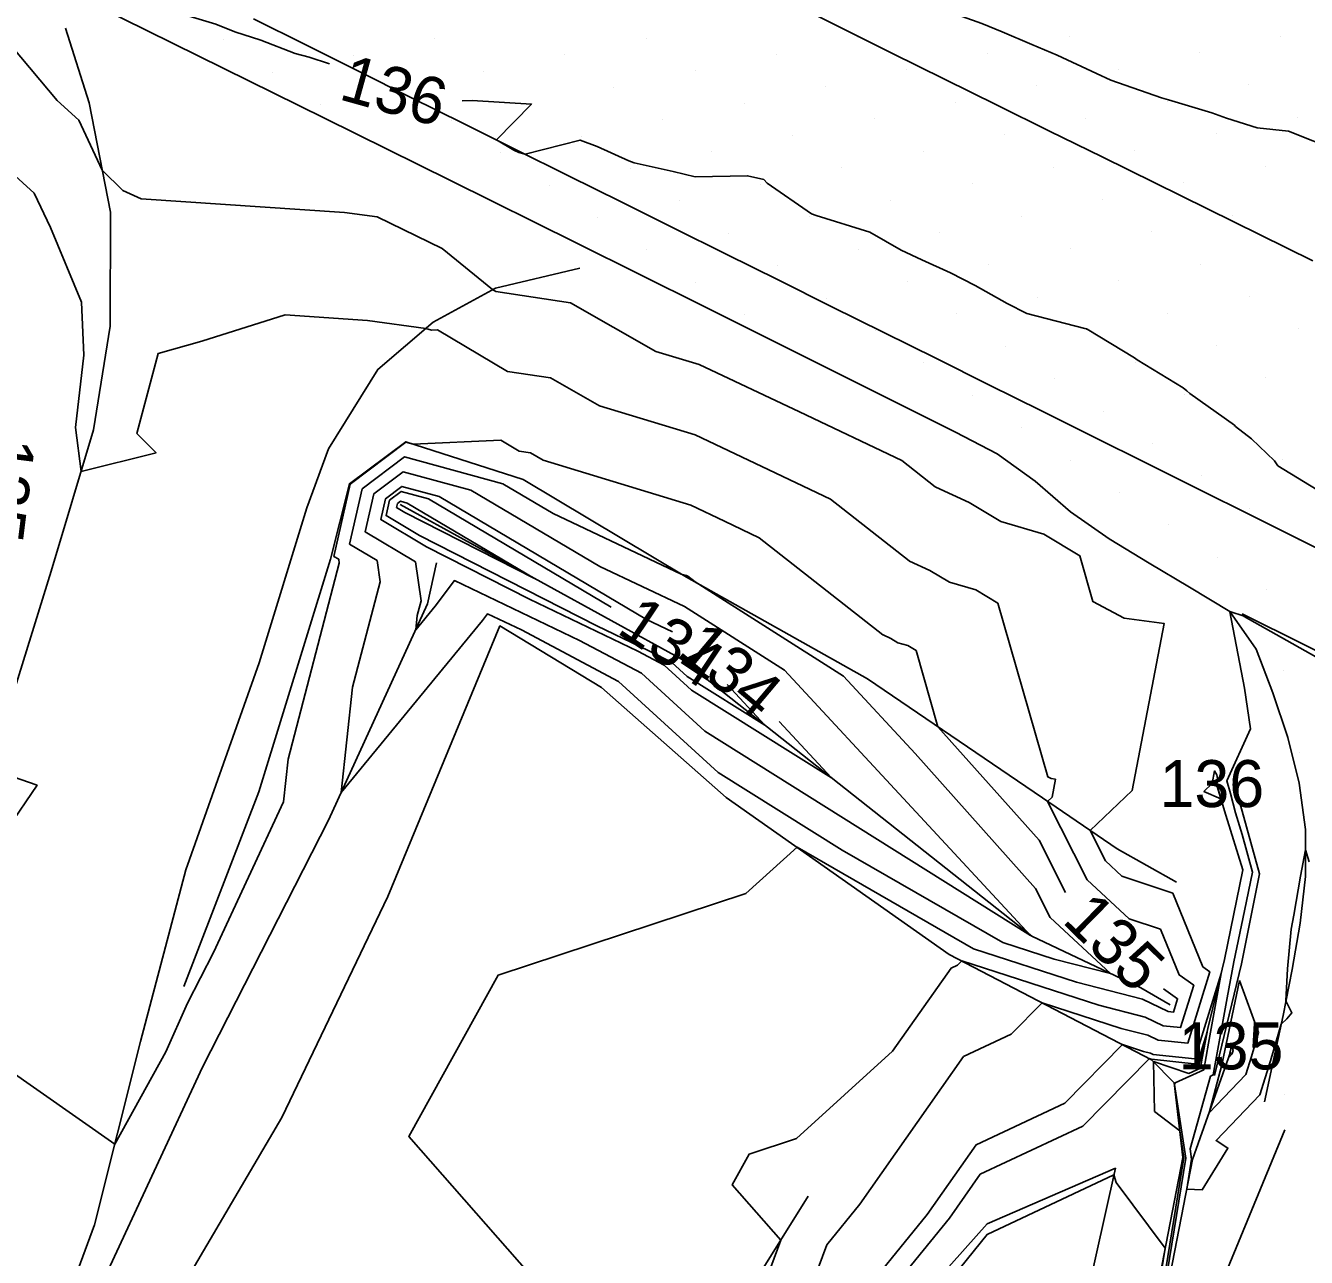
# Model space of a CAD drawing. Extents: x 2354170 to 2357230, y 866100 to 868290.
# Drawn here: x 2354704.8 to 2354759.4, y 867633.7 to 867686.2 of the extents above; entities that cross this region are included whole.
import ezdxf

# ---------------------------------------------------------------- set-up
doc = ezdxf.new("R2010")
doc.units = 0
for name, color, linetype in [('Default', 7, 'Continuous'), ('DTM Contours Major', 7, 'Continuous'), ('DTM Contours Major Text', 7, 'Continuous'), ('DTM Contours Minor', 7, 'Continuous'), ('DTM Contours Minor Text', 7, 'Continuous'), ('Exist DTM Breakline', 7, 'Continuous'), ('Exist DTM Drainline', 7, 'Continuous'), ('Exist DTM Scan Elevation Point', 7, 'Continuous'), ('Exist Roads Curbs', 7, 'Continuous'), ('Exist Roads EOP', 7, 'Continuous'), ('PH Exist DTM Breakline', 7, 'Continuous')]:
    doc.layers.add(name, color=color, linetype=linetype)

msp = doc.modelspace()

# ---------------------------------------------------------------- linework, layer by layer
at = {"layer": 'Default'}
for points in [[(2354701.94, 867690.352), (2354705.878, 867689.228), (2354706.209, 867689.151), (2354706.893, 867688.879), (2354707.315, 867688.729), (2354708.533, 867688.15), (2354710.791, 867686.994), (2354711.197, 867686.82), (2354711.637, 867686.614), (2354712.907, 867686.235), (2354713.714, 867685.909), (2354714.83, 867685.553), (2354716.292, 867684.976), (2354716.882, 867684.821), (2354717.757, 867684.537)], [(2354744.077, 867686.786), (2354745.55, 867686.262), (2354746.413, 867685.901), (2354747.675, 867685.369), (2354748.755, 867684.909), (2354750.426, 867684.125), (2354751.044, 867683.839), (2354753.199, 867683.097), (2354753.494, 867683.011), (2354755.345, 867682.458), (2354755.975, 867682.23), (2354757.282, 867681.808), (2354758.607, 867681.678), (2354760.754, 867680.816)], [(2354736.601, 867627.936), (2354738.94, 867634.244), (2354740.346, 867635.976), (2354744.769, 867642.263), (2354746.798, 867643.213), (2354748.119, 867644.552), (2354751.482, 867643.464), (2354752.62, 867643.175), (2354753.063, 867642.961), (2354754.318, 867642.829), (2354755.261, 867645.873), (2354754.962, 867646.086), (2354753.679, 867649.226), (2354751.512, 867649.95), (2354750.816, 867650.597), (2354750.16, 867651.895), (2354751.949, 867653.599), (2354753.319, 867660.705), (2354751.613, 867660.932), (2354750.282, 867661.641), (2354749.722, 867663.59), (2354748.186, 867664.516), (2354746.363, 867665.05), (2354745.006, 867665.859), (2354743.589, 867666.51), (2354743.566, 867666.522), (2354742.134, 867667.645), (2354737.772, 867669.715), (2354733.51, 867671.73), (2354731.659, 867672.296), (2354728.02, 867674.365), (2354724.843, 867674.841), (2354724.704, 867674.924), (2354722.56, 867676.681), (2354719.783, 867678.024), (2354718.394, 867678.213), (2354709.736, 867678.795), (2354708.947, 867679.152), (2354708.072, 867680.017), (2354707.072, 867682.147), (2354706.157, 867682.978), (2354704.238, 867685.27)], [(2354700.34, 867683.423), (2354705.176, 867679.031), (2354705.863, 867677.568), (2354707.192, 867674.389), (2354707.288, 867672.127), (2354706.937, 867669.059), (2354707.174, 867667.182), (2354710.367, 867667.975), (2354709.546, 867668.798), (2354710.455, 867672.21), (2354712.309, 867672.734), (2354715.865, 867673.847), (2354719.374, 867673.611), (2354721.861, 867673.273), (2354722.096, 867673.202), (2354722.361, 867673.214), (2354725.338, 867671.444), (2354727.166, 867671.17), (2354729.261, 867669.979), (2354733.327, 867668.735), (2354736.179, 867667.387), (2354739.096, 867666.002), (2354742.451, 867663.372), (2354742.465, 867663.365), (2354743.335, 867662.965), (2354744.169, 867662.468), (2354745.289, 867662.14), (2354746.233, 867661.57), (2354748.358, 867654.175), (2354748.501, 867654.099), (2354748.685, 867654.075), (2354748.537, 867653.31), (2354748.345, 867653.127), (2354750.03, 867649.793), (2354751.819, 867648.13), (2354753.158, 867647.682), (2354753.951, 867645.742), (2354754.575, 867645.298), (2354754.016, 867643.494), (2354753.273, 867643.572), (2354752.504, 867643.943), (2354750.529, 867644.445), (2354744.692, 867646.334), (2354744.512, 867646.151), (2354744.236, 867646.022), (2354741.748, 867642.486), (2354737.649, 867638.772), (2354735.635, 867638.109), (2354734.909, 867636.799), (2354736.981, 867634.44), (2354734.239, 867627.046)], [(2354723.411, 867682.966), (2354723.839, 867682.974), (2354726.358, 867682.828), (2354724.863, 867681.301), (2354725.607, 867680.866), (2354725.816, 867680.761), (2354726.091, 867680.69), (2354728.433, 867681.291), (2354729.155, 867681.02), (2354730.506, 867680.409), (2354730.732, 867680.322), (2354732.402, 867679.955), (2354733.34, 867679.733), (2354735.566, 867679.775), (2354736.258, 867679.613), (2354736.403, 867679.465), (2354738.293, 867678.158), (2354738.486, 867678.085), (2354740.774, 867677.378), (2354742.106, 867676.599), (2354742.992, 867676.199), (2354744.211, 867675.643), (2354745.267, 867675.107), (2354746.623, 867674.33), (2354747.469, 867673.904), (2354749.933, 867673.268), (2354750.003, 867673.256), (2354750.029, 867673.243), (2354752.058, 867672.026), (2354752.163, 867671.938), (2354754.124, 867670.739), (2354754.283, 867670.611), (2354754.405, 867670.503), (2354756.312, 867669.147), (2354756.358, 867669.096), (2354757.031, 867668.572), (2354758.017, 867667.63), (2354758.165, 867667.416), (2354760.089, 867666.248)], [(2354702.228, 867642.983), (2354708.602, 867638.537), (2354710.777, 867642.457), (2354711.708, 867644.538), (2354712.81, 867646.695), (2354715.789, 867653.114), (2354715.986, 867654.924), (2354718.172, 867663.279), (2354718.15, 867663.439), (2354717.942, 867663.563), (2354718.641, 867666.641), (2354720.999, 867668.432), (2354721.322, 867668.344), (2354725.053, 867668.511), (2354725.834, 867668.046), (2354726.313, 867667.974), (2354726.863, 867667.662), (2354733.145, 867665.739), (2354734.585, 867665.059), (2354736.058, 867664.359), (2354741.335, 867660.222), (2354741.34, 867660.219), (2354741.664, 867660.07), (2354741.975, 867659.885), (2354742.392, 867659.763), (2354742.743, 867659.551), (2354743.675, 867656.308), (2354747.988, 867651.472), (2354749.11, 867649.253)], [(2354725.136, 867666.66), (2354720.943, 867667.802), (2354719.142, 867666.434), (2354718.609, 867664.085), (2354719.787, 867663.383), (2354719.914, 867662.476), (2354718.74, 867657.987), (2354718.253, 867653.505), (2354724.27, 867660.829), (2354724.49, 867661.124), (2354725.93, 867660.434), (2354730.073, 867658.24), (2354734.311, 867654.364), (2354739.593, 867651.056), (2354746.441, 867647.113), (2354748.624, 867646.407), (2354751.025, 867645.797), (2354748.458, 867648.183), (2354747.832, 867649.421), (2354742.707, 867655.168), (2354739.653, 867658.46), (2354733.33, 867662.474), (2354733.021, 867662.716), (2354732.991, 867662.731), (2354732.962, 867662.744), (2354732.743, 867662.811), (2354727.289, 867665.386), (2354725.136, 867666.66)], [(2354723.781, 867666.383), (2354720.886, 867667.171), (2354719.644, 867666.228), (2354719.276, 867664.606), (2354721.424, 867663.326), (2354721.657, 867661.672), (2354721.494, 867661.051), (2354721.427, 867660.431), (2354722.259, 867661.444), (2354723.074, 867662.533), (2354728.408, 867659.98), (2354731.046, 867658.584), (2354733.744, 867656.116), (2354747.628, 867647.421), (2354737.145, 867658.724), (2354732.884, 867661.428), (2354729.274, 867663.133), (2354723.781, 867666.383)], [(2354732.369, 867660.355), (2354731.258, 867660.879), (2354722.425, 867666.107), (2354720.83, 867666.541), (2354720.146, 867666.021), (2354719.943, 867665.128), (2354721.888, 867663.969)], [(2354726.487, 867662.624), (2354721.069, 867665.83), (2354720.774, 867665.911), (2354720.648, 867665.814), (2354720.61, 867665.649), (2354720.97, 867665.435), (2354726.487, 867662.624)], [(2354721.888, 867663.969), (2354726.269, 867661.736), (2354730.887, 867659.526), (2354732.019, 867658.927), (2354733.177, 867657.868), (2354739.136, 867654.136), (2354736.914, 867656.531)], [(2354761.146, 867658.517), (2354756.726, 867661.005), (2354756.679, 867661.031), (2354756.159, 867661.207), (2354756.12, 867661.222), (2354756.106, 867661.229), (2354756.089, 867661.228), (2354756.108, 867661.196), (2354756.739, 867657.956), (2354756.988, 867656.214), (2354755.991, 867654.002), (2354756.137, 867653.465), (2354756.358, 867652.645), (2354756.646, 867651.716), (2354757.08, 867650.12), (2354756.737, 867648.471), (2354756.285, 867646.294), (2354756.007, 867644.766), (2354755.41, 867641.478), (2354755.291, 867641.424), (2354754.419, 867638.33), (2354754.486, 867637.888), (2354754.278, 867636.608), (2354754.938, 867636.592), (2354756.029, 867638.361), (2354755.53, 867638.684), (2354757.388, 867640.627), (2354757.842, 867642.085)], [(2354703.282, 867654.522), (2354705.292, 867653.82), (2354704.061, 867651.998)], [(2354755.36, 867653.887), (2354755.464, 867654.426), (2354755.563, 867654.259), (2354755.594, 867654.1), (2354755.606, 867654.015), (2354755.558, 867653.907), (2354755.737, 867653.243), (2354755.012, 867653.556), (2354755.36, 867653.887)], [(2354753.289, 867645.149), (2354753.89, 867644.723), (2354753.715, 867644.159), (2354753.483, 867644.183), (2354752.387, 867644.712), (2354749.577, 867645.426), (2354745.199, 867646.843), (2354737.675, 867651.174), (2354735.499, 867649.204), (2354724.939, 867645.727), (2354721.135, 867638.857), (2354732, 867626.487), (2354731.877, 867626.156), (2354731.813, 867626.047), (2354731.774, 867626.014), (2354725.132, 867607.354), (2354725.087, 867607.143), (2354725.059, 867607.018), (2354724.918, 867606.906), (2354720.686, 867599.939), (2354709.214, 867592.527)], [(2354757.842, 867642.085), (2354758.302, 867643.639), (2354758.549, 867643.868), (2354758.762, 867644.124), (2354758.506, 867644.635), (2354758.566, 867645.998), (2354758.734, 867647.685), (2354758.836, 867648.281), (2354759.125, 867649.946), (2354759.336, 867651.069), (2354759.492, 867650.556)], [(2354752.763, 867628.867), (2354754.241, 867637.936), (2354753.762, 867641.067), (2354753.785, 867641.149), (2354754.999, 867641.694), (2354755.207, 867642.838), (2354755.745, 867645.798), (2354754.619, 867642.164), (2354752.853, 867642.349), (2354752.736, 867642.406), (2354752.435, 867642.482), (2354751.545, 867642.771), (2354749.083, 867640.275), (2354745.302, 867638.504), (2354743.213, 867635.533), (2354739.968, 867631.535)], [(2354756.519, 867645.503), (2354755.766, 867641.903), (2354755.228, 867639.86), (2354756.796, 867641.499), (2354757.033, 867642.261), (2354757.336, 867643.283), (2354756.519, 867645.503)], [(2354756.179, 867642.716), (2354756.114, 867642.405), (2354756.068, 867642.229), (2354756.203, 867642.371), (2354756.224, 867642.436), (2354756.25, 867642.525), (2354756.179, 867642.716)], [(2354752.097, 867626.329), (2354753.364, 867634.107), (2354751.272, 867636.904), (2354751.178, 867637.23), (2354745.77, 867634.683), (2354740.932, 867628.688)]]:
    msp.add_lwpolyline(points, dxfattribs=at)
at = {"layer": 'DTM Contours Major'}
for points in [[(2354702.228, 867642.983), (2354708.602, 867638.537), (2354710.777, 867642.457), (2354711.708, 867644.538), (2354712.81, 867646.695), (2354715.789, 867653.114), (2354715.986, 867654.924), (2354718.172, 867663.279), (2354718.15, 867663.439), (2354717.942, 867663.563), (2354718.641, 867666.641), (2354720.999, 867668.432), (2354721.322, 867668.344), (2354725.053, 867668.511), (2354725.834, 867668.046), (2354726.313, 867667.974), (2354726.863, 867667.662), (2354733.145, 867665.739), (2354734.585, 867665.059), (2354736.058, 867664.359), (2354741.335, 867660.222), (2354741.34, 867660.219), (2354741.664, 867660.07), (2354741.975, 867659.885), (2354742.392, 867659.763), (2354742.743, 867659.551), (2354743.675, 867656.308), (2354747.988, 867651.472), (2354749.11, 867649.253)], [(2354703.282, 867654.522), (2354705.292, 867653.82), (2354704.061, 867651.998)], [(2354753.289, 867645.149), (2354753.89, 867644.723), (2354753.715, 867644.159), (2354753.483, 867644.183), (2354752.387, 867644.712), (2354749.577, 867645.426), (2354745.199, 867646.843), (2354737.675, 867651.174), (2354735.499, 867649.204), (2354724.939, 867645.727), (2354721.135, 867638.857), (2354732, 867626.487), (2354731.877, 867626.156), (2354731.813, 867626.047), (2354731.774, 867626.014), (2354725.132, 867607.354), (2354725.087, 867607.143), (2354725.059, 867607.018), (2354724.918, 867606.906), (2354720.686, 867599.939), (2354709.214, 867592.527)], [(2354756.179, 867642.716), (2354756.114, 867642.405), (2354756.068, 867642.229), (2354756.203, 867642.371), (2354756.224, 867642.436), (2354756.25, 867642.525), (2354756.179, 867642.716)]]:
    msp.add_lwpolyline(points, dxfattribs=at)
at = {"layer": 'DTM Contours Minor'}
for points in [[(2354729.757, 867661.408), (2354721.973, 867666.015), (2354720.812, 867666.331), (2354720.313, 867665.952), (2354720.165, 867665.302), (2354721.582, 867664.458)], [(2354721.582, 867664.458), (2354729.143, 867660.605), (2354731.713, 867659.375), (2354732.343, 867659.041), (2354732.988, 867658.452), (2354736.305, 867656.374), (2354734.703, 867658.101)], [(2354752.276, 867626.394), (2354754.159, 867637.952), (2354753.985, 867639.092), (2354752.907, 867639.926), (2354752.855, 867642.051), (2354754.37, 867641.545), (2354754.862, 867641.766), (2354754.94, 867642.196), (2354755.142, 867643.307), (2354754.719, 867641.943), (2354752.783, 867642.146), (2354752.775, 867642.15), (2354752.753, 867642.155), (2354752.687, 867642.177), (2354749.845, 867639.295), (2354745.48, 867637.251), (2354744.168, 867635.386), (2354740.31, 867630.633)]]:
    msp.add_lwpolyline(points, dxfattribs=at)
at = {"layer": 'Exist DTM Breakline'}
for points in [[(2354737.236, 867687.227), (2354739.474, 867686.112), (2354741.713, 867685), (2354743.953, 867683.891), (2354746.195, 867682.784), (2354748.437, 867681.678), (2354750.679, 867680.573), (2354752.922, 867679.468), (2354755.164, 867678.363), (2354757.407, 867677.258), (2354759.65, 867676.154)], [(2354761.519, 867663.075), (2354759.281, 867664.19), (2354757.043, 867665.305), (2354754.805, 867666.419), (2354752.567, 867667.533), (2354750.329, 867668.647), (2354748.091, 867669.76), (2354745.852, 867670.873), (2354743.613, 867671.985), (2354741.374, 867673.098), (2354739.135, 867674.21), (2354736.896, 867675.322), (2354734.657, 867676.434), (2354732.418, 867677.546), (2354730.179, 867678.658), (2354727.94, 867679.771), (2354725.702, 867680.884), (2354723.463, 867681.997), (2354721.225, 867683.111), (2354718.988, 867684.227), (2354716.751, 867685.343), (2354714.515, 867686.461)]]:
    msp.add_lwpolyline(points, dxfattribs=at)
at = {"layer": 'Exist DTM Drainline'}
msp.add_lwpolyline([(2354755.455, 867641.454), (2354756.605, 867646.206), (2354757.381, 867650.047), (2354756.636, 867652.711), (2354756.258, 867654.061)], dxfattribs=at)
at = {"layer": 'Exist DTM Scan Elevation Point'}
for p, q in [((2354713.219, 867685.568), (2354713.219, 867685.568)), ((2354722.233, 867685.599), (2354722.233, 867685.599)), ((2354731.246, 867685.631), (2354731.246, 867685.631)), ((2354740.26, 867685.663), (2354740.26, 867685.663)), ((2354749.274, 867685.694), (2354749.274, 867685.694)), ((2354758.288, 867685.726), (2354758.288, 867685.726)), ((2354718.768, 867684.894), (2354718.768, 867684.894)), ((2354727.782, 867684.925), (2354727.782, 867684.925)), ((2354736.796, 867684.957), (2354736.796, 867684.957)), ((2354745.81, 867684.989), (2354745.81, 867684.989)), ((2354754.823, 867685.02), (2354754.823, 867685.02)), ((2354715.304, 867684.188), (2354715.304, 867684.188)), ((2354724.318, 867684.22), (2354724.318, 867684.22)), ((2354733.331, 867684.251), (2354733.331, 867684.251)), ((2354742.345, 867684.283), (2354742.345, 867684.283)), ((2354751.359, 867684.315), (2354751.359, 867684.315)), ((2354720.853, 867683.514), (2354720.853, 867683.514)), ((2354729.867, 867683.546), (2354729.867, 867683.546)), ((2354738.881, 867683.578), (2354738.881, 867683.578)), ((2354747.895, 867683.609), (2354747.895, 867683.609)), ((2354756.908, 867683.641), (2354756.908, 867683.641)), ((2354717.389, 867682.809), (2354717.389, 867682.809)), ((2354726.403, 867682.84), (2354726.403, 867682.84)), ((2354735.416, 867682.872), (2354735.416, 867682.872)), ((2354744.43, 867682.904), (2354744.43, 867682.904)), ((2354753.444, 867682.935), (2354753.444, 867682.935)), ((2354731.952, 867682.166), (2354731.952, 867682.166)), ((2354740.966, 867682.198), (2354740.966, 867682.198)), ((2354749.98, 867682.23), (2354749.98, 867682.23)), ((2354758.993, 867682.262), (2354758.993, 867682.262)), ((2354722.938, 867682.135), (2354722.938, 867682.135)), ((2354728.488, 867681.461), (2354728.488, 867681.461)), ((2354737.501, 867681.493), (2354737.501, 867681.493)), ((2354746.515, 867681.524), (2354746.515, 867681.524)), ((2354755.529, 867681.556), (2354755.529, 867681.556)), ((2354725.023, 867680.755), (2354725.023, 867680.755)), ((2354734.037, 867680.787), (2354734.037, 867680.787)), ((2354743.051, 867680.819), (2354743.051, 867680.819)), ((2354752.065, 867680.85), (2354752.065, 867680.85)), ((2354730.573, 867680.081), (2354730.573, 867680.081)), ((2354739.586, 867680.113), (2354739.586, 867680.113)), ((2354748.6, 867680.145), (2354748.6, 867680.145)), ((2354757.614, 867680.177), (2354757.614, 867680.177)), ((2354745.136, 867679.439), (2354745.136, 867679.439)), ((2354754.15, 867679.471), (2354754.15, 867679.471)), ((2354727.108, 867679.376), (2354727.108, 867679.376)), ((2354736.122, 867679.408), (2354736.122, 867679.408)), ((2354732.658, 867678.702), (2354732.658, 867678.702)), ((2354741.671, 867678.734), (2354741.671, 867678.734)), ((2354750.685, 867678.765), (2354750.685, 867678.765)), ((2354729.193, 867677.997), (2354729.193, 867677.997)), ((2354738.207, 867678.028), (2354738.207, 867678.028)), ((2354747.221, 867678.06), (2354747.221, 867678.06)), ((2354756.235, 867678.092), (2354756.235, 867678.092)), ((2354734.743, 867677.323), (2354734.743, 867677.323)), ((2354743.756, 867677.354), (2354743.756, 867677.354)), ((2354752.77, 867677.386), (2354752.77, 867677.386)), ((2354758.32, 867676.712), (2354758.32, 867676.712)), ((2354731.278, 867676.617), (2354731.278, 867676.617)), ((2354740.292, 867676.649), (2354740.292, 867676.649)), ((2354749.306, 867676.68), (2354749.306, 867676.68)), ((2354736.828, 867675.943), (2354736.828, 867675.943)), ((2354745.841, 867675.975), (2354745.841, 867675.975)), ((2354754.855, 867676.007), (2354754.855, 867676.007)), ((2354733.363, 867675.238), (2354733.363, 867675.238)), ((2354742.377, 867675.269), (2354742.377, 867675.269)), ((2354751.391, 867675.301), (2354751.391, 867675.301)), ((2354738.912, 867674.564), (2354738.912, 867674.564)), ((2354747.926, 867674.595), (2354747.926, 867674.595)), ((2354756.94, 867674.627), (2354756.94, 867674.627)), ((2354735.448, 867673.858), (2354735.448, 867673.858)), ((2354744.462, 867673.89), (2354744.462, 867673.89)), ((2354753.476, 867673.922), (2354753.476, 867673.922)), ((2354740.997, 867673.184), (2354740.997, 867673.184)), ((2354750.011, 867673.216), (2354750.011, 867673.216)), ((2354759.025, 867673.248), (2354759.025, 867673.248)), ((2354746.547, 867672.51), (2354746.547, 867672.51)), ((2354755.561, 867672.542), (2354755.561, 867672.542)), ((2354743.082, 867671.805), (2354743.082, 867671.805)), ((2354752.096, 867671.837), (2354752.096, 867671.837)), ((2354748.632, 867671.131), (2354748.632, 867671.131)), ((2354757.646, 867671.163), (2354757.646, 867671.163)), ((2354745.167, 867670.425), (2354745.167, 867670.425)), ((2354754.181, 867670.457), (2354754.181, 867670.457)), ((2354750.717, 867669.752), (2354750.717, 867669.752)), ((2354756.266, 867669.078), (2354756.266, 867669.078)), ((2354747.252, 867669.046), (2354747.252, 867669.046)), ((2354752.802, 867668.372), (2354752.802, 867668.372)), ((2354749.337, 867667.667), (2354749.337, 867667.667)), ((2354758.351, 867667.698), (2354758.351, 867667.698)), ((2354754.887, 867666.993), (2354754.887, 867666.993)), ((2354751.422, 867666.287), (2354751.422, 867666.287)), ((2354756.972, 867665.613), (2354756.972, 867665.613)), ((2354753.507, 867664.908), (2354753.507, 867664.908)), ((2354759.057, 867664.234), (2354759.057, 867664.234)), ((2354755.592, 867663.528), (2354755.592, 867663.528)), ((2354757.677, 867662.149), (2354757.677, 867662.149)), ((2354758.383, 867658.684), (2354758.383, 867658.684)), ((2354759.088, 867655.22), (2354759.088, 867655.22)), ((2354758.446, 867640.657), (2354758.446, 867640.657))]:
    msp.add_line(p, q, dxfattribs=at)
at = {"layer": 'Exist Roads Curbs'}
msp.add_lwpolyline([(2354754.78, 867641.809), (2354755.891, 867646.402), (2354756.662, 867650.221), (2354755.95, 867652.548), (2354755.535, 867653.902)], dxfattribs=at)
at = {"layer": 'Exist Roads EOP'}
for points in [[(2354744.397, 867668.868), (2354739.033, 867671.556), (2354733.663, 867674.233), (2354728.291, 867676.905), (2354722.916, 867679.572), (2354717.538, 867682.232), (2354712.158, 867684.888), (2354706.78, 867687.549), (2354701.407, 867690.219)], [(2354757.588, 867640.333), (2354757.966, 867642.058), (2354758.382, 867644.014), (2354758.773, 867645.976), (2354759.111, 867647.947), (2354759.335, 867649.934), (2354759.337, 867651.932), (2354759.062, 867653.912), (2354758.58, 867655.852), (2354757.953, 867657.751), (2354757.232, 867659.616), (2354756.109, 867661.215), (2354754.396, 867662.247), (2354752.678, 867663.27), (2354750.971, 867664.312), (2354749.332, 867665.457), (2354747.822, 867666.768), (2354746.202, 867667.932), (2354744.427, 867668.853), (2354744.397, 867668.868)], [(2354815.71, 867631.754), (2354810.337, 867634.425), (2354804.965, 867637.096), (2354799.592, 867639.767), (2354794.22, 867642.439), (2354788.847, 867645.11), (2354783.475, 867647.781), (2354778.102, 867650.452), (2354772.729, 867653.124), (2354767.357, 867655.795), (2354761.984, 867658.466), (2354756.644, 867661.121)]]:
    msp.add_lwpolyline(points, dxfattribs=at)
at = {"layer": 'PH Exist DTM Breakline'}
for p, q in [((2354751.852, 867626.377), (2354754.118, 867637.96)), ((2354752.261, 867626.298), (2354754.527, 867637.88))]:
    msp.add_line(p, q, dxfattribs=at)
for points in [[(2354706.501, 867686.063), (2354707.514, 867682.874), (2354708.424, 867678.217), (2354708.404, 867673.362), (2354707.703, 867668.947), (2354705.9, 867662.932), (2354702.603, 867652.341), (2354698.505, 867643.025), (2354696.427, 867641.468), (2354691.109, 867639.171), (2354688.879, 867638.568)], [(2354705.047, 867627.769), (2354707.735, 867635.093), (2354709.7, 867642.899), (2354711.637, 867650.221), (2354714.76, 867659.029), (2354716.785, 867665.634), (2354717.706, 867668.139), (2354719.817, 867671.527), (2354722.174, 867673.541), (2354724.821, 867674.988), (2354728.414, 867675.843)], [(2354711.544, 867645.241), (2354714.741, 867653.539), (2354717.799, 867663.452), (2354718.605, 867666.656), (2354721, 867668.447), (2354726.01, 867666.838), (2354732.958, 867662.683), (2354740.674, 867658.353), (2354748.126, 867653.275), (2354751.316, 867651.11), (2354753.838, 867649.696)], [(2354720.762, 867665.768), (2354732.75, 867659.185), (2354747.676, 867647.383), (2354752.316, 867645.186), (2354753.578, 867644.461)], [(2354708.221, 867632.948), (2354712.344, 867641.814), (2354717.715, 867652.332), (2354721.936, 867661.543), (2354722.309, 867663.296)], [(2354754.118, 867637.96), (2354753.744, 867641.141), (2354752.778, 867642.129), (2354744.152, 867646.615), (2354734.656, 867653.3), (2354729.343, 867657.983), (2354725.013, 867660.602), (2354720.232, 867649.079), (2354715.727, 867639.665), (2354708.808, 867627.903), (2354704.684, 867620.603), (2354699.404, 867609.199), (2354696.662, 867602.739), (2354695.094, 867599.514)], [(2354756.147, 867642.453), (2354754.527, 867637.88)], [(2354753.816, 867625.999), (2354756.012, 867633.222), (2354758.46, 867639.139)], [(2354745.218, 867610.524), (2354751.239, 867637.503), (2354745.78, 867635.137), (2354740.741, 867629.496)], [(2354738.155, 867636.314), (2354731.766, 867626.114)]]:
    msp.add_lwpolyline(points, dxfattribs=at)

# ---------------------------------------------------------------- texts
at = {"layer": 'Default'}
for s, rotation, p in [('136', 344.4747, (2354718.099, 867683.045)), ('135', 262.8551, (2354703.246, 867668.749)), ('134', 319.9257, (2354732.513, 867659.41)), ('135', 315.5235, (2354748.921, 867648.007))]:
    msp.add_text(s, height=2, rotation=rotation, dxfattribs=at).set_placement(p)
for s, p in [('136', (2354753.116, 867652.887)), ('135', (2354753.935, 867641.716))]:
    msp.add_text(s, height=2, dxfattribs=at).set_placement(p)
at = {"layer": 'DTM Contours Major Text'}
for rotation, p in [(262.8551, (2354703.246, 867668.749)), (315.5235, (2354748.921, 867648.007))]:
    msp.add_text('135', height=2, rotation=rotation, dxfattribs=at).set_placement(p)
msp.add_text('135', height=2, dxfattribs=at).set_placement((2354753.935, 867641.716))
at = {"layer": 'DTM Contours Minor Text'}
msp.add_text('134', height=2, rotation=326.2344, dxfattribs=at).set_placement((2354729.939, 867660.336))

doc.saveas('drawing.dxf')
